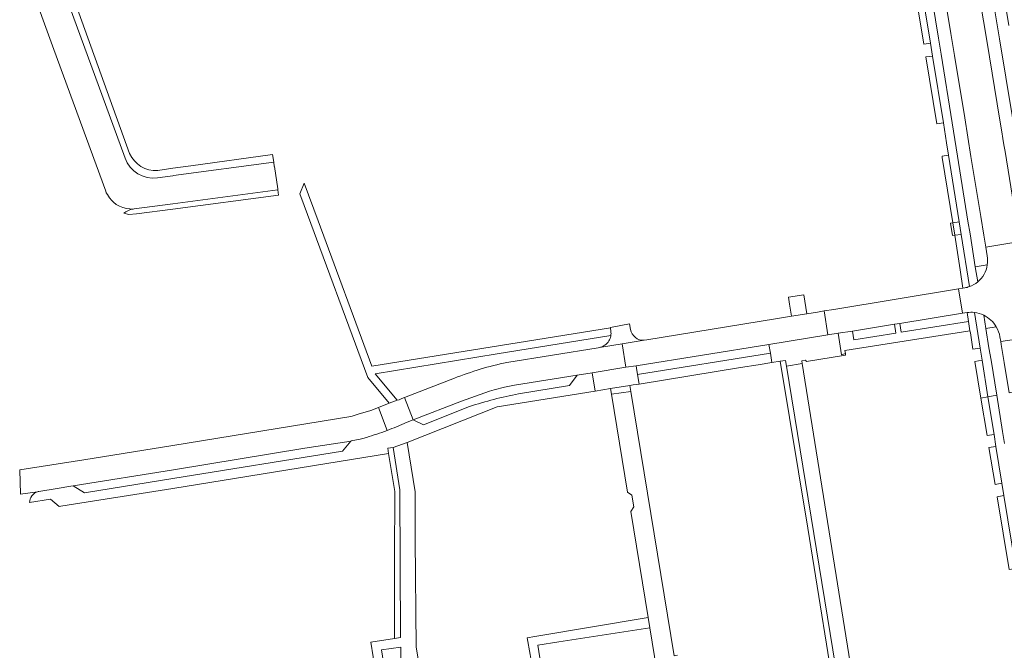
# Model space of a CAD drawing. Extents: x 146402 to 164798, y 455483 to 464134.
# Tile 487 of 575: x 155968 to 156173, y 463017 to 463148. Entities that reach past the tile are written whole.
import ezdxf

# ---------------------------------------------------------------- set-up
doc = ezdxf.new("R2010")
doc.units = 0
doc.header["$LTSCALE"] = 0.2
for name, color, linetype, lineweight in [('B-XX-VH-VERHARDING_ASFALT-GV', 252, 'CONTINUOUS', 18), ('B-XX-VH-VERHARDING_BETONSTRAATSTEEN-GV', 252, 'CONTINUOUS', 18), ('B-XX-VH-VERHARDING_STRAATBAKSTEEN-GV', 252, 'CONTINUOUS', 18), ('B-XX-VH-VERHARDING_TEGEL-GV', 252, 'CONTINUOUS', 18)]:
    doc.layers.add(name, color=color, linetype=linetype, lineweight=lineweight)

msp = doc.modelspace()

# ---------------------------------------------------------------- linework, layer by layer
at = {"layer": 'B-XX-VH-VERHARDING_ASFALT-GV'}
for points in [[(156169.154, 463143.572), (156167.68, 463152.683), (156165.245, 463167.743), (156164.111, 463174.744), (156157.061, 463173.577), (156158.595, 463164.162), (156159.73, 463157.195), (156159.922, 463156.019), (156161.641, 463145.469), (156162.388, 463140.883), (156164.5, 463127.923), (156165.806, 463119.906), (156167.835, 463107.457), (156168.467, 463103.576), (156168.876, 463101.068), (156175.974, 463102.269), (156175.342, 463106.089), (156175.021, 463108.026), (156172.883, 463120.952), (156172.657, 463122.315), (156172.431, 463123.685), (156172.212, 463125.007), (156171.739, 463127.868)], [(156180.731, 463072.206), (156180.512, 463073.525), (156179.023, 463082.482), (156171.985, 463081.457), (156172.085, 463080.853), (156172.702, 463077.101), (156173.735, 463070.83)]]:
    msp.add_lwpolyline(points, close=True, dxfattribs=at)
for points in [[(156176.159, 463101.152), (156175.974, 463102.269), (156168.876, 463101.068), (156169.172, 463099.252)], [(156164.52, 463092.626), (156164.123, 463092.561), (156163.198, 463092.409), (156164.026, 463087.335), (156165.001, 463087.492)], [(156171.823, 463082.439), (156171.985, 463081.457), (156179.023, 463082.482), (156178.906, 463083.189)]]:
    msp.add_lwpolyline(points, dxfattribs=at)
for points in [[(156169.172, 463099.252, -0.0828806), (156169.202, 463097.394)], [(156169.202, 463097.394, -0.1860508), (156167.211, 463093.864)], [(156167.211, 463093.864, -0.0998878), (156165.479, 463092.883)], [(156165.479, 463092.883, -0.0593651), (156164.52, 463092.626)], [(156165.001, 463087.492, -0.0714281), (156166.513, 463087.496)], [(156166.513, 463087.496, -0.090985), (156168.449, 463086.93)], [(156168.449, 463086.93, -0.1503382), (156171.076, 463084.515)], [(156171.076, 463084.515, -0.0918923), (156171.823, 463082.439)]]:
    msp.add_lwpolyline(points, format="xyb", dxfattribs=at)
at = {"layer": 'B-XX-VH-VERHARDING_BETONSTRAATSTEEN-GV'}
for points in [[(155990.072, 463119.569), (155976.13, 463157.776), (155975.996, 463158.141), (155970.222, 463156.124), (155975.298, 463142.153), (155986.099, 463112.723), (155986.184, 463112.394), (155986.431, 463111.995), (155986.831, 463111.35), (155987.32, 463110.764), (155987.658, 463110.435), (155988.258, 463109.968), (155988.915, 463109.586), (155989.618, 463109.297), (155990.351, 463109.106), (155991.107, 463109.012), (155991.565, 463108.955)], [(156021.14, 463117.85), (156021.081, 463117.841), (156020.957, 463118.701), (156000.125, 463115.935), (156000, 463115.918), (155996.8, 463115.494)], [(155991.961, 463109.03), (156000, 463110.083), (156021.822, 463112.952), (156021.789, 463113.216), (156021.14, 463117.85)], [(156095.102, 463083.974), (156094.899, 463085.163), (156090.897, 463084.37), (156090.902, 463084.334), (156090.999, 463083.556)], [(156088.661, 463080.241), (156093.362, 463080.993), (156097.943, 463081.726)], [(156058.515, 463073.842), (156048.151, 463069.83), (156049.916, 463065.195), (156059.96, 463069.101), (156065.76, 463071.15), (156066.791, 463071.448), (156068.88, 463071.964), (156070.991, 463072.381), (156084.007, 463074.501), (156087.112, 463074.994), (156094.142, 463076.11), (156093.362, 463080.993)], [(156093.362, 463080.993), (156088.661, 463080.241), (156088.35, 463080.191), (156069.377, 463077.126)], [(156139.948, 463000), (156127.473, 463076.377), (156127.284, 463077.537), (156126.2, 463077.366), (156131.932, 463042.711), (156138.389, 463002.628)], [(156046.481, 463063.765), (156048.709, 463064.693), (156049.916, 463065.195), (156048.151, 463069.83), (156047.59, 463069.613), (156046.995, 463069.383), (156046.575, 463069.264), (156044.964, 463068.635), (156042.762, 463067.76), (156044.503, 463062.984)], [(156104.826, 463016.292), (156104.161, 463016.187), (156095.143, 463071.115), (156091.145, 463070.505), (156094.462, 463050.193), (156095.38, 463049.532), (156095.78, 463047.092), (156095.118, 463046.171), (156098.742, 463024.099), (156099.084, 463022.016), (156101.547, 463007.09), (156101.823, 463007.133)], [(156044.503, 463062.984), (156042.762, 463067.76), (156041.147, 463067.119), (156038.524, 463066.348), (156037.27, 463065.979), (156036.998, 463065.899), (156000, 463059.862), (155981.544, 463056.917)], [(155972.163, 463050.333), (155975.995, 463050.958), (155978.823, 463051.411), (155979.307, 463051.488), (156000.124, 463054.821), (156027.413, 463059.279), (156037.031, 463060.785), (156037.075, 463060.836), (156038.924, 463061.212), (156039.462, 463061.322), (156040.228, 463061.555)], [(155981.544, 463056.917), (155968.195, 463054.781), (155968.36, 463049.75), (155971.925, 463050.27)]]:
    msp.add_lwpolyline(points, dxfattribs=at)
for points in [[(155996.8, 463115.494, -0.352753), (155990.072, 463119.569)], [(155991.565, 463108.955, -0.0228637), (155991.961, 463109.03)], [(156090.999, 463083.556, -0.0720314), (156091.001, 463082.723)], [(156097.943, 463081.726, -0.3837559), (156095.102, 463083.974)], [(156090.933, 463082.392, -0.1032246), (156090.417, 463081.347)], [(156091.001, 463082.723, -0.023786), (156090.933, 463082.392)], [(156089.501, 463080.558, -0.0750885), (156088.661, 463080.241)], [(156090.417, 463081.347, -0.1014712), (156089.501, 463080.558)], [(156069.377, 463077.126, 0.0421533), (156058.515, 463073.842)], [(156044.503, 463062.984, 0.0084715), (156046.481, 463063.765)], [(156040.228, 463061.555, 0.0179597), (156044.503, 463062.984)], [(155971.925, 463050.27, -0.0217117), (155972.163, 463050.333)]]:
    msp.add_lwpolyline(points, format="xyb", dxfattribs=at)
for points in [[(156137.302, 463088.147), (156135.288, 463087.815), (156136.107, 463082.835), (156138.218, 463083.175), (156141.171, 463083.651), (156149.895, 463085.057), (156151.001, 463085.235), (156164.026, 463087.335), (156163.198, 463092.409)], [(156131.717, 463087.228), (156131.063, 463091.204), (156127.886, 463090.702), (156128.12, 463089.251), (156128.539, 463086.705)], [(156123.82, 463080.851), (156136.107, 463082.835), (156135.288, 463087.815), (156133.908, 463087.588), (156131.717, 463087.228), (156128.539, 463086.705), (156125.236, 463086.161), (156098.452, 463081.808), (156097.943, 463081.726), (156093.362, 463080.993), (156094.142, 463076.11), (156096.228, 463076.441)], [(156147.394, 462973.623), (156146.934, 462976.345), (156144.389, 462991.498), (156143.077, 463000), (156130.768, 463076.928), (156127.473, 463076.377), (156139.948, 463000), (156147.721, 462951.861), (156147.947, 462950.466), (156151.135, 462951.011), (156150.913, 462952.382), (156149.107, 462963.514), (156147.809, 462971.175), (156147.744, 462971.163)], [(156046.055, 463019.779), (156047.33, 463019.977), (156047.176, 463050.685), (156045.79, 463059.453), (156044.657, 463059.313), (156044.843, 463058.177), (156046.131, 463050.306), (156046.08, 463036.31), (156046.077, 463035.028)], [(156077.241, 463009.599), (156081.626, 463010.303), (156081.735, 463010.321), (156081.973, 463008.84), (156081.869, 463008.823), (156077.479, 463008.118), (156078.233, 463003.428), (156082.644, 463004.121), (156089.701, 463005.229), (156093.706, 463005.858), (156094.074, 463005.916), (156093.728, 463007.856), (156094.085, 463007.915), (156098.142, 463008.593), (156098.485, 463006.609), (156101.547, 463007.09), (156099.084, 463022.016), (156080.181, 463019.076), (156075.827, 463018.399)]]:
    msp.add_lwpolyline(points, close=True, dxfattribs=at)
at = {"layer": 'B-XX-VH-VERHARDING_STRAATBAKSTEEN-GV'}
msp.add_lwpolyline([(156162.427, 463103.541), (156162.025, 463106.103), (156161.57, 463106.03), (156161.978, 463103.472)], close=True, dxfattribs=at)
at = {"layer": 'B-XX-VH-VERHARDING_TEGEL-GV'}
for points in [[(156173.683, 463147.133), (156168.971, 463175.644), (156166.643, 463175.26), (156167.73, 463168.638), (156170.339, 463152.746), (156171.718, 463144.355), (156174.335, 463128.447), (156175.047, 463124.117), (156175.277, 463122.719), (156175.496, 463121.39), (156177.689, 463108.056), (156177.886, 463106.859), (156179.077, 463099.621), (156176.807, 463099.251), (156176.85, 463099.161)], [(156167.211, 463093.864), (156166.709, 463096.993), (156165.61, 463103.849), (156165.187, 463106.482), (156163.02, 463119.995), (156161.91, 463126.915), (156159.616, 463141.141), (156159.078, 463144.472), (156157.28, 463155.589), (156157.013, 463157.23), (156156.037, 463163.274), (156154.441, 463173.141), (156152.637, 463172.844), (156154.228, 463163.018), (156154.655, 463160.383), (156155.06, 463157.879), (156155.494, 463155.199), (156157.394, 463143.467), (156157.836, 463140.737), (156160.071, 463126.941), (156160.523, 463124.146), (156160.745, 463122.778), (156161.166, 463120.178)], [(155981.134, 463148.001), (155979.457, 463152.752), (155977.536, 463158.217), (155976.13, 463157.776), (155990.072, 463119.569)], [(155991.036, 463120.531), (155981.134, 463148.001)], [(155996.8, 463115.494), (156000, 463115.918), (156000.125, 463115.935), (156020.957, 463118.701), (156020.726, 463120.293), (156003.774, 463117.984), (156000, 463117.465), (155996.872, 463117.005)], [(156161.166, 463120.178), (156163.358, 463106.33), (156163.776, 463103.679), (156165.479, 463092.883)], [(156090.999, 463083.556), (156090.902, 463084.334), (156041.374, 463076.342), (156030.195, 463106.574), (156027.319, 463114.353), (156026.38, 463112.124), (156027.264, 463109.737), (156040.506, 463073.973), (156044.964, 463068.635), (156046.575, 463069.264), (156042.012, 463074.756), (156067.393, 463078.881), (156091.001, 463082.723)], [(155989.808, 463108.136), (155990.87, 463107.872), (155992.448, 463107.974), (156000, 463108.965), (156021.961, 463111.847), (156021.822, 463112.952), (156000, 463110.083), (155991.961, 463109.03)], [(156165.479, 463092.883), (156163.776, 463103.679), (156162.427, 463103.541), (156163.553, 463096.345), (156164.123, 463092.561), (156164.52, 463092.626)], [(156169.202, 463097.394), (156166.709, 463096.993), (156167.211, 463093.864)], [(156165.001, 463087.492), (156165.32, 463085.648), (156165.602, 463083.71), (156165.678, 463083.241), (156166.222, 463079.862)], [(156166.222, 463079.862), (156167.706, 463080.101), (156166.513, 463087.496)], [(156166.513, 463087.496), (156167.706, 463080.101), (156168.115, 463077.568), (156169.34, 463069.968), (156171.149, 463070.324), (156169.97, 463077.58), (156169.548, 463080.175)], [(156168.449, 463086.93), (156168.899, 463084.162), (156171.076, 463084.515)], [(156169.548, 463080.175), (156168.899, 463084.162), (156168.449, 463086.93)], [(155970.253, 463048.001), (155974.578, 463048.699), (155976.412, 463047.224), (155976.77, 463047.281), (156000, 463050.935), (156044.843, 463058.177), (156044.657, 463059.313), (156045.79, 463059.453), (156048.658, 463060.47), (156067.394, 463067.88), (156087.729, 463071.155), (156087.112, 463074.994), (156084.007, 463074.501), (156082.441, 463072.341), (156071.824, 463070.613)], [(156172.778, 463060.307), (156172.38, 463062.753), (156171.149, 463070.324), (156169.34, 463069.968), (156170.601, 463062.15), (156171.001, 463059.664), (156172.241, 463052.007), (156172.658, 463049.466), (156175.143, 463034.31)], [(156061.646, 463067.957), (156052.113, 463064.135), (156049.916, 463065.195)], [(156049.916, 463065.195), (156048.709, 463064.693), (156046.481, 463063.765)], [(156040.228, 463061.555), (156039.462, 463061.322), (156038.924, 463061.212), (156037.075, 463060.836), (156037.031, 463060.785), (156037.017, 463060.768), (156035.24, 463058.677), (156000, 463052.976), (155981.648, 463050.01), (155979.307, 463051.488), (155978.823, 463051.411), (155975.995, 463050.958), (155972.163, 463050.333)]]:
    msp.add_lwpolyline(points, dxfattribs=at)
for points in [[(156156.018, 463143.285), (156157.394, 463143.467), (156155.494, 463155.199), (156154.109, 463155.026)], [(156156.455, 463140.603), (156158.713, 463126.717), (156160.071, 463126.941), (156157.836, 463140.737)], [(156162.025, 463106.103), (156163.358, 463106.33), (156161.166, 463120.178), (156159.806, 463119.995), (156159.848, 463119.734)], [(156149.895, 463085.057), (156150.189, 463083.236), (156141.462, 463081.845), (156141.171, 463083.651), (156138.218, 463083.175), (156138.92, 463078.728), (156139.71, 463078.981), (156139.626, 463079.578), (156165.602, 463083.71), (156165.32, 463085.648), (156151.295, 463083.412), (156151.001, 463085.235)], [(156136.107, 463082.835), (156123.82, 463080.851), (156124.134, 463079.022), (156124.439, 463077.084), (156126.2, 463077.366), (156127.284, 463077.537), (156127.473, 463076.377), (156130.768, 463076.928), (156130.685, 463077.448), (156131.452, 463077.567), (156131.635, 463077.297), (156139.76, 463078.623), (156139.71, 463078.981), (156138.92, 463078.728), (156138.218, 463083.175)], [(156096.548, 463074.606), (156096.864, 463072.643), (156117.938, 463076.043), (156121.586, 463076.627), (156124.439, 463077.084), (156124.134, 463079.022)], [(156167.876, 463069.681), (156169.34, 463069.968), (156168.115, 463077.568), (156166.632, 463077.329)], [(156096.864, 463072.643), (156096.548, 463074.606), (156096.315, 463075.942), (156096.228, 463076.441), (156094.142, 463076.11), (156087.112, 463074.994), (156087.729, 463071.155), (156090.954, 463071.674), (156094.95, 463072.326), (156095.606, 463072.438), (156096.419, 463072.571)], [(156091.145, 463070.505), (156095.143, 463071.115), (156094.95, 463072.326), (156090.954, 463071.674)], [(156167.876, 463069.681), (156169.14, 463061.913), (156170.601, 463062.15), (156169.34, 463069.968)], [(156044.119, 463012.588), (156043.354, 463017.389), (156047.35, 463017.981), (156047.307, 463012.829), (156049.317, 463012.981), (156051.357, 463013.135), (156050.567, 463017.955), (156050.339, 463040.251), (156050.337, 463041.837), (156050.33, 463050.241), (156048.658, 463060.47), (156045.79, 463059.453), (156047.176, 463050.685), (156047.33, 463019.977), (156046.055, 463019.779), (156041.164, 463018.986), (156042.126, 463012.902)], [(156170.805, 463051.772), (156172.241, 463052.007), (156171.001, 463059.664), (156169.548, 463059.43)], [(156173.716, 463034.079), (156175.143, 463034.31), (156172.658, 463049.466), (156171.223, 463049.23)], [(156073.637, 463019.915), (156074.219, 463016.439), (156074.769, 463013.149), (156075.409, 463009.108), (156075.915, 463005.785), (156076.04, 463004.667), (156076.215, 463003.099), (156078.233, 463003.428), (156077.479, 463008.118), (156077.241, 463009.599), (156075.827, 463018.399), (156080.181, 463019.076), (156099.084, 463022.016), (156098.742, 463024.099), (156075.18, 463020.173)]]:
    msp.add_lwpolyline(points, close=True, dxfattribs=at)
for points in [[(155996.872, 463117.005, -0.3180746), (155991.036, 463120.531)], [(155990.072, 463119.569, 0.352753), (155996.8, 463115.494)], [(155991.565, 463108.955, 0.1040888), (155989.808, 463108.136)], [(155991.961, 463109.03, 0.0228637), (155991.565, 463108.955)], [(156167.211, 463093.864, 0.1860508), (156169.202, 463097.394)], [(156165.479, 463092.883, 0.0998878), (156167.211, 463093.864)], [(156164.52, 463092.626, 0.0593651), (156165.479, 463092.883)], [(156166.513, 463087.496, 0.0714281), (156165.001, 463087.492)], [(156168.449, 463086.93, 0.090985), (156166.513, 463087.496)], [(156171.076, 463084.515, 0.1503382), (156168.449, 463086.93)], [(156091.001, 463082.723, 0.0720314), (156090.999, 463083.556)], [(156071.824, 463070.613, 0.0326041), (156061.646, 463067.957)], [(156046.481, 463063.765, -0.0084715), (156044.503, 463062.984)], [(156044.503, 463062.984, -0.0179597), (156040.228, 463061.555)], [(155971.925, 463050.27, 0.3260722), (155970.253, 463048.001)], [(155972.163, 463050.333, 0.0217117), (155971.925, 463050.27)]]:
    msp.add_lwpolyline(points, format="xyb", dxfattribs=at)

doc.saveas('drawing.dxf')
